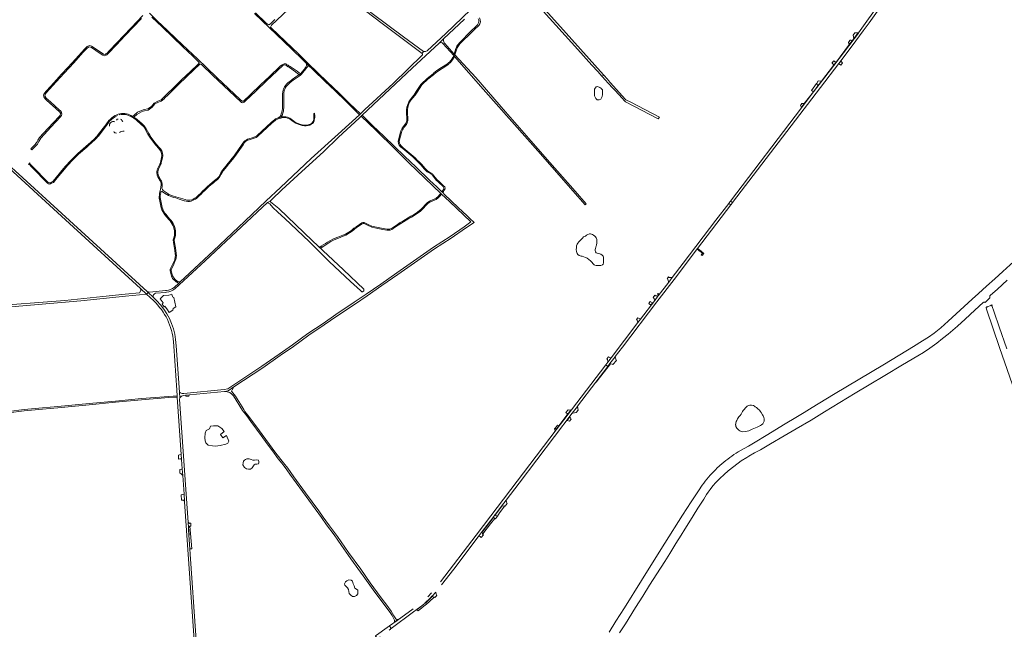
# Model space of a CAD drawing. Header units: metres. Extents: x 166325 to 190320, y 381923 to 404576.
# Tile 627 of 656: x 171930 to 173423, y 397386 to 398310. Entities that reach past the tile are written whole.
import ezdxf

# ---------------------------------------------------------------- set-up
doc = ezdxf.new("R2010")
doc.units = ezdxf.units.M
for name, color, linetype, lineweight in [('B-WE-OG-WATER_BEEK-GV', 8, 'Continuous', 18), ('B-WE-OG-WATER_MEER-GV', 8, 'Continuous', 18), ('B-WE-VH-VERHARDING_ASFALT-GV', 8, 'Continuous', 18), ('B-WE-VH-VERHARDING_BETONSTRAATSTEEN-GV', 8, 'Continuous', 18), ('B-WE-VH-VERHARDING_FUNDERING_ZAND-GV', 8, 'Continuous', 18), ('B-WE-VH-VERHARDING_GESLOTEN-GV', 8, 'Continuous', 18), ('B-WE-VH-VERHARDING_STRAATBAKSTEEN-GV', 8, 'Continuous', 18)]:
    doc.layers.add(name, color=color, linetype=linetype, lineweight=lineweight)

msp = doc.modelspace()

# ---------------------------------------------------------------- linework, layer by layer
at = {"layer": 'B-WE-OG-WATER_BEEK-GV', "flags": 128}
for points in [[(173436.887, 397943.422), (173420.195, 397928.305), (173408.041, 397917.093), (173395.886, 397906.149), (173383.574, 397894.939), (173373.663, 397886.115), (173355.881, 397869.901), (173337.678, 397853.204), (173326.213, 397842.962), (173316.396, 397834.941), (173307.802, 397828.905), (173298.693, 397823.176), (173285.112, 397814.718), (173240.891, 397788.027), (173163.915, 397741.792), (173131.677, 397722.223), (173119.265, 397714.88), (173106.665, 397707.194), (173090.357, 397697.298), (173061.95, 397679.849), (173044.861, 397669.526), (173034.771, 397663.469), (173028.472, 397659.992), (173019.39, 397654.908), (173016.122, 397652.89), (173012.896, 397650.804), (173009.714, 397648.652), (173006.578, 397646.433), (173003.489, 397644.15), (173000.448, 397641.803), (172997.457, 397639.393), (172994.517, 397636.922), (172991.628, 397634.39), (172990.459, 397633.334), (172987.634, 397630.692), (172984.864, 397627.992), (172982.151, 397625.235), (172979.496, 397622.423), (172976.899, 397619.556), (172974.362, 397616.637), (172971.885, 397613.665), (172969.471, 397610.643), (172967.12, 397607.572), (172964.833, 397604.453), (172962.611, 397601.287), (172961.128, 397599.094), (172947.918, 397579.133), (172934.669, 397558.884), (172908.273, 397516.667), (172884.301, 397478.591), (172872.855, 397460.037), (172846.772, 397418.918), (172833.91, 397398.434), (172823.652, 397382.086)], [(172839.676, 397380.711), (172848.574, 397394.529), (172863.828, 397419.265), (172874.965, 397436.564), (172885.1, 397452.916), (172895.873, 397470.133), (172908.197, 397489.06), (172915.47, 397500.967), (172925.047, 397516.231), (172932.996, 397528.825), (172938.681, 397537.96), (172944.499, 397547.684), (172951.188, 397558.133), (172958.354, 397569.681), (172964.276, 397578.828), (172967.098, 397583.312), (172971.045, 397590.196), (172973.644, 397594.066), (172976.715, 397598.239), (172980.824, 397603.443), (172985.499, 397608.585), (172991.262, 397614.565), (172998.129, 397620.938), (173003.877, 397626.066), (173012.603, 397632.695), (173023.705, 397641.283), (173032.332, 397646.608), (173032.385, 397646.64), (173035.313, 397648.44), (173044.061, 397653.803), (173052.996, 397658.347), (173068.389, 397667.396), (173089.11, 397679.486), (173107.164, 397689.751), (173129.687, 397702.869), (173150.162, 397715.544), (173173.217, 397729.688), (173196.838, 397743.771), (173217.835, 397756.332), (173241.333, 397770.697), (173268.311, 397786.766), (173291.557, 397800.325), (173300.299, 397805.78), (173309.889, 397812.318), (173320.578, 397819.937), (173329.158, 397826.621), (173337.69, 397833.575), (173351.797, 397845.623), (173363.519, 397856.113), (173377.917, 397869.675), (173390.546, 397881.146), (173390.904, 397881.408), (173391.304, 397881.602), (173391.731, 397881.721), (173392.173, 397881.762), (173392.615, 397881.723), (173393.043, 397881.605), (173393.366, 397881.45), (173400.599, 397888.34), (173400.578, 397889.274), (173400.625, 397890.562), (173400.722, 397891.29), (173401.239, 397891.928), (173412.321, 397901.473), (173427.192, 397914.991)], [(173426.301, 397811.294), (173414.639, 397844.463), (173407.151, 397866.8), (173403.669, 397876.749), (173403.347, 397876.634), (173402.551, 397876.348), (173402.39, 397876.798), (173396.746, 397874.818), (173396.92, 397874.33), (173395.381, 397873.778), (173395.847, 397871.013), (173415.297, 397813.243), (173442.78, 397734.823)]]:
    msp.add_lwpolyline(points, dxfattribs=at)
at = {"layer": 'B-WE-OG-WATER_MEER-GV', "flags": 128}
for points in [[(172811.155, 398205.964), (172809.602, 398207.229), (172806.148, 398208.486), (172803.848, 398207.982), (172801.717, 398204.395), (172801.412, 398200.179), (172801.408, 398194.524), (172803.525, 398190.135), (172805.792, 398188.371), (172808.605, 398188.19), (172810.927, 398189.488), (172812.163, 398191.563), (172813.113, 398193.179), (172813.714, 398196.264), (172813.655, 398200.827), (172813.531, 398203.416), (172812.193, 398205.181), (172811.991, 398205.334)], [(172783.313, 397978.89), (172778.014, 397973.404), (172776.445, 397971.178), (172775.393, 397969.489), (172774.481, 397967.308), (172774.009, 397963.877), (172773.943, 397961.359), (172774.372, 397958.682), (172775.387, 397955.62), (172776.362, 397954.245), (172778.552, 397952.607), (172781.12, 397951.59), (172783.06, 397951.292), (172785.613, 397950.533), (172787.868, 397949.656), (172789.458, 397949.099), (172790.642, 397948.472), (172795.378, 397944.647), (172797.214, 397942.675), (172800.172, 397939.351), (172800.794, 397938.521), (172801.868, 397937.869), (172803.829, 397937.385), (172805.6, 397937.251), (172807.565, 397937.245), (172809.751, 397937.291), (172811.329, 397937.469), (172813.504, 397938.246), (172814.642, 397939.234), (172815.098, 397941.204), (172815.302, 397943.2), (172815.299, 397945.36), (172815.082, 397949.738), (172814.496, 397951.442), (172812.99, 397953.015), (172811.108, 397954.441), (172809.789, 397955.189), (172808.09, 397955.756), (172805.463, 397956.083), (172804.131, 397956.689), (172803.032, 397957.893), (172802.388, 397960.186), (172802.452, 397961.387), (172802.98, 397963.312), (172803.73, 397965.323), (172804.283, 397967.133), (172804.505, 397968.026), (172804.927, 397971.759), (172805.067, 397973.866), (172804.928, 397976.989), (172804.178, 397979.328), (172803.192, 397980.997), (172802.117, 397982.051), (172800.225, 397983.33), (172798.346, 397984.315), (172795.587, 397985.239), (172793.922, 397985.326), (172791.236, 397984.086), (172789.6, 397983.22), (172787.681, 397982.015), (172785.087, 397980.547)], [(173015.476, 397696.17), (173015.586, 397695.716), (173015.68, 397694.625), (173015.944, 397693.231), (173017.417, 397691.114), (173018.663, 397689.549), (173020.044, 397688.065), (173021.863, 397686.862), (173023.653, 397686.007), (173025.573, 397685.305), (173030.017, 397685.656), (173033.111, 397686.256), (173035.345, 397686.896), (173040.256, 397689.241), (173043.207, 397690.259), (173045.764, 397691.281), (173047.859, 397692.302), (173052.963, 397694.946), (173054.621, 397696.038), (173056.453, 397697.566), (173057.686, 397699.435), (173058.446, 397701.407), (173058.699, 397703.45), (173058.515, 397705.136), (173058.127, 397707.087), (173057.119, 397709.556), (173056.224, 397711.15), (173053.893, 397714.47), (173052.748, 397716.466), (173051.542, 397717.962), (173049.115, 397720.355), (173046.961, 397722.094), (173045.131, 397723.401), (173043.918, 397724.191), (173042.333, 397725.127), (173039.725, 397725.526), (173038.596, 397725.757), (173036.891, 397725.622), (173035.175, 397725.203), (173033.05, 397724.15), (173032.048, 397723.324), (173027.085, 397717.444), (173026.026, 397716.051), (173023.596, 397711.895), (173022.15, 397710.01), (173020.372, 397707.854), (173018.339, 397704.898), (173017.091, 397702.779), (173016.326, 397700.878)], [(172247.107, 397671.075), (172243.69, 397679.7), (172238.432, 397676.207), (172234.763, 397681.438), (172240.414, 397685.668), (172236.53, 397690.205), (172230.912, 397694.376), (172224.236, 397694.654), (172219.73, 397693.82), (172218.069, 397689.927), (172213.082, 397687.404), (172211.683, 397683.368), (172211.091, 397676.478), (172211.306, 397671.62), (172212.651, 397668.499), (172215.828, 397664.946), (172222.501, 397664.063), (172227.065, 397663.865), (172234.341, 397664.725), (172242.741, 397666.842), (172245.784, 397668.165)], [(172271.181, 397642.375), (172269.473, 397641.009), (172268.904, 397638.619), (172268.676, 397635.203), (172270.953, 397631.56), (172274.027, 397629.283), (172277.215, 397628.6), (172280.289, 397629.056), (172282.679, 397630.991), (172285.526, 397635.317), (172287.347, 397636.228), (172289.852, 397636.342), (172292.129, 397636.911), (172293.039, 397638.277), (172292.926, 397640.668), (172292.129, 397642.603), (172289.738, 397643.172), (172286.436, 397642.375), (172283.704, 397642.262), (172281.313, 397643.286), (172278.012, 397644.652), (172274.824, 397644.539), (172272.547, 397643.628)], [(172423.987, 397458.174), (172422.6, 397455.293), (172423.027, 397452.839), (172425.054, 397451.131), (172427.081, 397449.211), (172428.575, 397446.329), (172429.322, 397443.555), (172429.963, 397440.46), (172432.31, 397437.686), (172434.764, 397435.872), (172437.859, 397436.085), (172440.633, 397437.366), (172442.874, 397440.034), (172443.088, 397442.381), (172442.768, 397445.262), (172440.954, 397446.756), (172438.286, 397448.677), (172437.112, 397451.878), (172435.725, 397455.186), (172434.658, 397459.028), (172432.737, 397460.735), (172429.322, 397460.948), (172426.014, 397459.561)]]:
    msp.add_lwpolyline(points, close=True, dxfattribs=at)
at = {"layer": 'B-WE-OG-WATER_MEER-GV'}
for points in [[(172079.829, 398159.167, 0.37516214), (172077.022, 398157.464)], [(172086.543, 398154.768, 0.22012613), (172083.335, 398159.1)], [(172074.392, 398154.96, 0.60227626), (172066.561, 398148.292)], [(172073.15, 398140.246, 0.28552744), (172076.886, 398138)], [(172081.681, 398138.959, -0.197362), (172088.66, 398140.712)]]:
    msp.add_lwpolyline(points, format="xyb", dxfattribs=at)
at = {"layer": 'B-WE-VH-VERHARDING_ASFALT-GV', "flags": 128}
for points in [[(173239.255, 398342.122), (173214.42, 398307.327), (173201.63, 398289.791), (173201.484, 398289.59), (173187.049, 398270.179), (173164.33, 398240.231), (173133.552, 398200.226), (173115.193, 398176.029), (173115.186, 398176.02), (173007.646, 398035.001), (173010.813, 398032.656), (173143.845, 398207.053), (173171.657, 398243.175), (173192.107, 398270.22), (173208.864, 398292.811), (173217.641, 398304.851), (173298.313, 398417.934)], [(172138.477, 397883.68), (172135.591, 397886.5), (172132.561, 397889.46), (172124.914, 397896.598), (172122.471, 397893.98), (172133.601, 397883.77)], [(172163.7, 397821.76), (172164.131, 397815.23), (172168.541, 397748.361), (172169.121, 397739.973), (172169.254, 397738.053), (172175.261, 397651.182), (172175.809, 397643.258), (172176.769, 397629.368), (172176.784, 397629.157), (172177.484, 397619.036), (172179.426, 397590.976), (172180.152, 397580.473), (172180.246, 397579.118), (172202.241, 397261.02), (172204.401, 397231.527), (172204.672, 397228.571)], [(172188.929, 397500), (172188.377, 397507.947), (172186.93, 397528.797), (172186.825, 397530.31), (172186.477, 397535.332), (172186.025, 397541.839), (172185.704, 397546.458), (172185.604, 397547.9), (172172.631, 397734.68), (172173.331, 397736.71), (172172.771, 397745.31), (172167.43, 397815.625), (172166.689, 397825.379)], [(172667.784, 397582.064), (172687.388, 397607.778), (172767.919, 397713.698), (172775.617, 397723.822), (172775.841, 397724.117), (172803.524, 397760.505), (172803.541, 397760.527), (172821.679, 397784.449), (172818.599, 397786.931), (172766.521, 397718.468), (172766.508, 397718.45), (172743.696, 397688.462), (172644.466, 397558.017), (172622.144, 397528.798), (172568.365, 397457.912)], [(172569.797, 397453.325), (172588.36, 397477.519), (172625.299, 397526.319), (172625.349, 397526.385), (172631.288, 397534.156), (172647.324, 397555.135), (172647.362, 397555.185), (172651.166, 397560.267), (172651.341, 397560.497), (172660.624, 397572.673), (172667.784, 397582.064)], [(172208.071, 397230.6), (172205.421, 397261.18), (172197.311, 397376.66), (172188.929, 397500)], [(172554.73, 397441.511), (172548.829, 397435.322)], [(172555.245, 397436.152), (172555.265, 397436.174), (172560.938, 397442.557), (172560.945, 397442.565), (172560.951, 397442.573)], [(172526.736, 397417.011), (172502.455, 397399.533), (172490.687, 397391.368), (172493.543, 397387.501), (172527.353, 397412.672), (172538.109, 397420.679)]]:
    msp.add_lwpolyline(points, dxfattribs=at)
for points in [[(171795.32, 398198.231), (171661.748, 398320.601), (171659.596, 398318.27), (171793.01, 398196.08), (171844.964, 398148.468), (171846.807, 398146.779), (171902.13, 398096.081), (172000, 398006.511), (172113.581, 397902.4), (172122.471, 397893.98), (172124.914, 397896.598), (172123.401, 397898.01), (171923.729, 398080.544), (171918.267, 398085.537), (171906.288, 398096.488), (171901.716, 398100.675)], [(172355.421, 398225.44), (172357.816, 398227.595), (172359.105, 398229.214), (172364.461, 398235.946), (172364.675, 398236.195), (172366.102, 398237.853), (172366.504, 398238.229), (172366.893, 398239.097), (172366.833, 398240.204), (172366.923, 398240.953), (172367.054, 398241.431), (172364.854, 398243.525), (172365.157, 398241.761), (172365.037, 398240.234), (172364.682, 398239.218), (172364.072, 398237.982), (172363.488, 398237.211), (172361.827, 398235.018), (172358.205, 398230.468), (172357.906, 398230.08), (172356.289, 398227.984), (172356.071, 398227.844), (172353.714, 398226.336), (172353.296, 398226.068), (172348.866, 398223.165), (172343.508, 398219.333), (172339.646, 398216.37), (172337.222, 398214.394), (172334.947, 398212.119), (172333.061, 398210.114), (172331.474, 398207.839), (172330.427, 398205.264), (172329.589, 398202.93), (172329.02, 398200.505), (172328.9, 398197.272), (172328.751, 398180.659), (172328.721, 398178.594), (172328.691, 398175.032), (172328.421, 398172.068), (172327.852, 398169.584), (172326.895, 398166.89), (172325.937, 398164.465), (172324.41, 398162.519), (172322.334, 398160.908), (172324.846, 398161.677), (172326.822, 398162.128), (172327.942, 398164.794), (172329.14, 398168.207), (172330.157, 398171.38), (172330.397, 398173.355), (172330.517, 398176.708), (172330.576, 398187.005), (172330.576, 398195.925), (172330.696, 398199.098), (172331.355, 398202.151), (172332.612, 398205.863), (172334.109, 398208.497), (172336.563, 398211.251), (172340.275, 398214.723), (172345.004, 398218.315)], [(173008.107, 398029.108), (173008.172, 398029.194), (173004.966, 398031.487), (172985.297, 398005.856), (172935.855, 397940.741), (172919.204, 397918.998), (172913.969, 397912.164), (172897.96, 397891.26), (172897.776, 397891.019), (172892.732, 397884.388), (172871.321, 397856.24), (172867.219, 397850.847), (172826.741, 397797.635), (172821.812, 397791.154), (172818.599, 397786.931), (172821.679, 397784.449), (172824.983, 397788.807), (172824.986, 397788.81), (172832.694, 397799.075), (172832.932, 397799.384), (172843.979, 397813.771), (172895.983, 397882.215), (172922.044, 397916.184), (172957.706, 397963.008)], [(173010.813, 398032.656), (173007.646, 398035.001), (173006.617, 398033.653), (173005.985, 398032.823), (173004.976, 398031.5), (173004.966, 398031.487), (173008.172, 398029.194), (173009.127, 398030.445), (173009.769, 398031.287)]]:
    msp.add_lwpolyline(points, close=True, dxfattribs=at)
at = {"layer": 'B-WE-VH-VERHARDING_ASFALT-GV'}
for points in [[(172133.601, 397883.77, -0.17846135), (172163.7, 397821.76)], [(172166.689, 397825.379, 0.16468457), (172138.477, 397883.68)], [(172544.192, 397425.697, 0.02058371), (172555.245, 397436.152)]]:
    msp.add_lwpolyline(points, format="xyb", dxfattribs=at)
at = {"layer": 'B-WE-VH-VERHARDING_BETONSTRAATSTEEN-GV', "flags": 128}
for points in [[(173164.33, 398240.231), (173187.049, 398270.179), (173201.484, 398289.59), (173201.63, 398289.791), (173201.091, 398289.779), (173194.745, 398281.489), (173192.934, 398279.023), (173192.434, 398278.342), (173192.02, 398277.778), (173187.705, 398272.018), (173186.526, 398270.445), (173168.126, 398246.105), (173163.834, 398240.555), (173145.374, 398216.449), (173139.931, 398209.364), (173133.196, 398200.597), (173119.482, 398182.584), (173115.085, 398176.849), (173114.713, 398176.34), (173114.852, 398176.288), (173115.193, 398176.029), (173133.552, 398200.226)], [(173192.02, 398277.778), (173192.434, 398278.342), (173190.357, 398278.664), (173188.831, 398278.901), (173188.488, 398278.326), (173186.607, 398275.392), (173187.705, 398272.018)], [(173201.091, 398289.779), (173196.006, 398289.67), (173193.397, 398286.27), (173194.1, 398283.775), (173194.745, 398281.489)], [(173168.126, 398246.105), (173166.01, 398246.005), (173165.826, 398246.152), (173164.12, 398247.522), (173161.138, 398244.003), (173161.998, 398243.337), (173163.177, 398242.424), (173163.834, 398240.555)], [(173177.565, 398244.563), (173174.857, 398246.684), (173171.968, 398242.892), (173174.679, 398241.095)], [(173145.374, 398216.449), (173140.714, 398216.999), (173138.322, 398213.715), (173138.835, 398212.328), (173139.931, 398209.364)], [(173139.931, 398209.364), (173138.835, 398212.328), (173138.326, 398212.106), (173137.886, 398213.116), (173130.259, 398202.646), (173133.196, 398200.597)], [(173119.482, 398182.584), (173115.823, 398182.825), (173113.625, 398179.873), (173115.085, 398176.849)], [(172958.094, 397962.716), (172957.606, 397962.068), (172957.491, 397961.918), (172959.906, 397960.075), (172965.287, 397955.967), (172963.289, 397953.351), (172964.643, 397952.323), (172967.246, 397955.73), (172960.52, 397960.864)], [(172919.204, 397918.998), (172918.731, 397919.044), (172914.929, 397919.415), (172913.734, 397920.362), (172911.458, 397917.296), (172912.765, 397916.419), (172913.828, 397912.665), (172913.969, 397912.164)], [(172897.776, 397891.019), (172897.96, 397891.26), (172897.419, 397891.253), (172894.45, 397891.218), (172892.941, 397892.363), (172890.303, 397888.813), (172891.822, 397887.567), (172892.586, 397884.898), (172892.732, 397884.388)], [(172897.848, 397894.931), (172897.211, 397894.098), (172898.714, 397892.918), (172899.356, 397893.752)], [(172889.413, 397880.777), (172886.002, 397883.022), (172883.69, 397879.817), (172886.757, 397877.259)], [(172871.321, 397856.24), (172871.006, 397856.479), (172870.627, 397856.71), (172869.001, 397856.93), (172867.16, 397857.931), (172864.948, 397855.53), (172866.155, 397854.534), (172867.075, 397851.345), (172867.219, 397850.847)], [(172826.741, 397797.635), (172826.269, 397797.726), (172824.969, 397797.979), (172823.916, 397798.299), (172822.84, 397798.894), (172820.395, 397795.832), (172820.711, 397795.634), (172821.07, 397794.748), (172821.693, 397791.727), (172821.812, 397791.154)], [(172834.872, 397793.441), (172834.214, 397794.126), (172833.079, 397798.779), (172832.932, 397799.384), (172832.694, 397799.075), (172824.986, 397788.81), (172825.588, 397788.624), (172828.351, 397787.771), (172829.543, 397787.403)], [(172822.13, 397784.086), (172821.679, 397784.449), (172803.541, 397760.527), (172803.856, 397760.289), (172803.921, 397760.186), (172804.688, 397761.193), (172809.082, 397766.959)], [(172825.588, 397788.624), (172824.986, 397788.81), (172824.983, 397788.807), (172821.679, 397784.449), (172822.13, 397784.086)], [(172766.508, 397718.45), (172766.19, 397718.691), (172766.101, 397718.776), (172765.633, 397718.22), (172760.282, 397711.248), (172747.723, 397694.508), (172743.51, 397688.892), (172743.696, 397688.462)], [(172776.579, 397718.178), (172775.913, 397723.537), (172775.841, 397724.117), (172775.617, 397723.822), (172767.919, 397713.698), (172768.555, 397713.799), (172773.857, 397714.647)], [(172747.723, 397694.508), (172745.49, 397695.472), (172742.41, 397691.435), (172743.51, 397688.892)], [(172765.977, 397704.801), (172764.14, 397707.95), (172759.934, 397702.525), (172763.477, 397701.636)], [(172742.41, 397691.435), (172740.87, 397689.872), (172741.916, 397686.798), (172743.51, 397688.892)], [(172176.784, 397629.157), (172176.769, 397629.368), (172175.493, 397628.623), (172173.001, 397628.404), (172172.992, 397626.037), (172173.048, 397622.8), (172174.835, 397622.213), (172177.484, 397619.036)], [(172179.426, 397590.976), (172177.214, 397590.466), (172175.187, 397589.998), (172175.841, 397581.696), (172177.289, 397581.683), (172178.848, 397581.669), (172180.152, 397580.473)], [(172669.133, 397577.007), (172668.744, 397577.296), (172667.918, 397581.398), (172667.784, 397582.064), (172660.624, 397572.673), (172661.136, 397572.746), (172665.462, 397573.365), (172666.13, 397572.857)], [(172654.544, 397557.684), (172652.707, 397557.915), (172651.918, 397558.499), (172651.475, 397560.036), (172651.341, 397560.497), (172651.166, 397560.267), (172647.362, 397555.185), (172647.324, 397555.135), (172647.937, 397555.062), (172649.334, 397554.894), (172650.617, 397553.922), (172651.285, 397553.416)], [(172186.394, 397540.534), (172185.88, 397547.933), (172185.604, 397547.9), (172185.704, 397546.458), (172186.025, 397541.839), (172186.477, 397535.332), (172186.825, 397530.31), (172186.93, 397528.797), (172187.217, 397528.823), (172187.219, 397530.036), (172186.683, 397536.057)], [(172189.88, 397547.006), (172188.383, 397546.747), (172187.817, 397546.648), (172186.245, 397547.976), (172185.88, 397547.933), (172186.394, 397540.534), (172187.668, 397542.096), (172188.332, 397542.207), (172189.674, 397542.433)], [(172647.937, 397555.062), (172647.324, 397555.135), (172631.288, 397534.156), (172631.297, 397534.089), (172631.393, 397533.38)], [(172633.075, 397529.57), (172632.045, 397530.378), (172631.771, 397530.593), (172631.393, 397533.38), (172631.297, 397534.089), (172631.288, 397534.156), (172625.349, 397526.385), (172625.299, 397526.319), (172625.907, 397526.408), (172628.057, 397526.725), (172629.348, 397525.765), (172629.89, 397525.362)]]:
    msp.add_lwpolyline(points, close=True, dxfattribs=at)
msp.add_lwpolyline([(172490.101, 397384.909), (172490.632, 397385.318), (172491.659, 397386.088), (172493.108, 397387.175), (172493.543, 397387.501), (172490.687, 397391.368), (172490.217, 397391.03), (172488.822, 397390.027), (172487.764, 397389.266), (172487.645, 397389.419), (172487.111, 397389.029), (172471.119, 397377.346), (172469.566, 397376.212), (172469.705, 397376.027), (172472.462, 397372.357), (172474.085, 397373.263), (172474.629, 397373.567), (172476.587, 397374.66)], dxfattribs=at)
at = {"layer": 'B-WE-VH-VERHARDING_FUNDERING_ZAND-GV', "flags": 128}
for points in [[(172391.016, 398375.034), (172389.082, 398373.159), (172479.904, 398303.97), (172540.481, 398258.554), (172542.549, 398261.614), (172511.87, 398283.969), (172441.017, 398336.775), (172436.87, 398339.948)], [(172677.409, 398380.025), (172675.027, 398377.749), (172723.97, 398322.93), (172776.5, 398264.513), (172797.686, 398240.882), (172806.369, 398231.196), (172812.8, 398224.024), (172814.444, 398225.398), (172815.367, 398226.169), (172745.472, 398303.995), (172717.758, 398334.854), (172692.911, 398362.67)], [(172821.188, 398214.766), (172839.796, 398194.712), (172841.936, 398192.406), (172848.35, 398185.342), (172898.166, 398159.388), (172900.035, 398162.023), (172856.439, 398184.581), (172849.045, 398188.521), (172843.714, 398194.553), (172825.988, 398214.343), (172822.499, 398218.227), (172821.501, 398219.34), (172815.367, 398226.169), (172814.444, 398225.398), (172812.8, 398224.024), (172818.581, 398217.575)], [(172243.288, 398088.576), (172244.384, 398087.548), (172245.518, 398088.931), (172244.426, 398089.966)], [(172573.955, 398051.453), (172572.862, 398052.509), (172571.43, 398050.65), (172572.614, 398049.472)], [(172572.614, 398049.472), (172571.43, 398050.65), (172570.195, 398049.046), (172571.468, 398047.779)], [(172310.539, 398033.81), (172310.347, 398034.55), (172310.495, 398035.454), (172306.154, 398032.823), (172307.358, 398031.82), (172309.687, 398030.939), (172314.121, 398025.326), (172321.583, 398017.911), (172332.39, 398008.337), (172369.357, 397973.494), (172399.579, 397943.538), (172431.644, 397913.305), (172446.656, 397899.397), (172448.852, 397897.668), (172450.03, 397897.685), (172452.095, 397899.078), (172452.204, 397900.413), (172452.115, 397901.609), (172421.179, 397930.964), (172374.025, 397974.549), (172322.967, 398023.752)], [(172384.543, 397965.765), (172386.784, 397963.654), (172388.813, 397965.05), (172386.938, 397966.865)], [(172187.606, 397741.295), (172181.786, 397740.719), (172182.84, 397739.182), (172186.673, 397739.618)], [(172175.809, 397643.258), (172175.261, 397651.182), (172172.429, 397650.273), (172170.962, 397650.142), (172171.112, 397646.881), (172171.238, 397644.141), (172173.032, 397644.328), (172173.995, 397644.429)], [(172665.462, 397573.365), (172661.136, 397572.746), (172651.475, 397560.036), (172651.918, 397558.499), (172652.707, 397557.915), (172654.544, 397557.684), (172657.377, 397562.522)], [(172643.907, 397545.961), (172650.617, 397553.922), (172649.334, 397554.894), (172647.937, 397555.062), (172631.393, 397533.38), (172631.771, 397530.593), (172632.045, 397530.378), (172632.309, 397530.68)], [(172188.332, 397542.207), (172187.668, 397542.096), (172186.394, 397540.534), (172186.683, 397536.057), (172187.219, 397530.036), (172187.217, 397528.823), (172186.93, 397528.797), (172188.377, 397507.947), (172191.183, 397508.09), (172189.297, 397531.393)]]:
    msp.add_lwpolyline(points, close=True, dxfattribs=at)
for points in [[(172613.842, 398324.631), (172576.246, 398289.079), (172548.16, 398262.807), (172545.41, 398261.763), (172544.098, 398261.598), (172542.549, 398261.614), (172540.481, 398258.554), (172540.828, 398257.598), (172540.636, 398256.29), (172496.415, 398213.27), (172453.721, 398173.927), (172446.98, 398167.088), (172445.38, 398165.75), (172412.868, 398136.232), (172372.303, 398099.496), (172325.814, 398055.363), (172303.923, 398035.501), (172271.613, 398004.556), (172262.073, 397995.241), (172223.913, 397959.543), (172173.652, 397912.695), (172171.647, 397910.827), (172164.585, 397904.244)], [(172613.842, 398324.631), (172576.246, 398289.079), (172548.16, 398262.807), (172545.41, 398261.763), (172544.098, 398261.598), (172542.549, 398261.614), (172540.481, 398258.554), (172540.828, 398257.598), (172540.636, 398256.29), (172496.415, 398213.27), (172453.721, 398173.927), (172446.98, 398167.088), (172445.38, 398165.75), (172412.868, 398136.232), (172372.303, 398099.496), (172325.814, 398055.363), (172303.923, 398035.501), (172271.613, 398004.556), (172262.073, 397995.241), (172223.913, 397959.543), (172173.652, 397912.695), (172171.647, 397910.827), (172164.585, 397904.244)], [(172286.036, 398319.32), (172308.294, 398297.898), (172319.631, 398287.258), (172342.165, 398265.654), (172359.787, 398248.346), (172364.854, 398243.525), (172367.054, 398241.431), (172375.618, 398233.282), (172392.884, 398216.77), (172408.5, 398201.97), (172425.227, 398185.685), (172445.38, 398165.75), (172446.98, 398167.088), (172429.892, 398183.345), (172414.539, 398198.326), (172396.245, 398215.862), (172381.602, 398229.845), (172367.295, 398243.854), (172351.851, 398258.811), (172343.608, 398266.561), (172311.278, 398297.226), (172310.737, 398298.383), (172310.768, 398299.421), (172311.783, 398301.275), (172337.062, 398325.063)], [(172286.036, 398319.32), (172308.294, 398297.898), (172319.631, 398287.258), (172342.165, 398265.654), (172359.787, 398248.346), (172364.854, 398243.525), (172367.054, 398241.431), (172375.618, 398233.282), (172392.884, 398216.77), (172408.5, 398201.97), (172425.227, 398185.685), (172445.38, 398165.75), (172446.98, 398167.088), (172429.892, 398183.345), (172414.539, 398198.326), (172396.245, 398215.862), (172381.602, 398229.845), (172367.295, 398243.854), (172351.851, 398258.811), (172343.608, 398266.561), (172311.278, 398297.226), (172310.737, 398298.383), (172310.768, 398299.421), (172311.783, 398301.275), (172337.062, 398325.063)], [(172116.777, 398316.319), (172099.114, 398297.644), (172088.231, 398286.035), (172077.449, 398274.791), (172066.685, 398263.12), (172062.317, 398258.766), (172061.11, 398257.903), (172060.084, 398257.211), (172057.615, 398257.366), (172049.131, 398262.889), (172039.023, 398269.748), (172036.434, 398270.494), (172032.549, 398269.228), (172028.472, 398265.022), (172015.26, 398250.583), (172003.264, 398237.529), (171993.785, 398227.17), (171981.922, 398214.066), (171971.139, 398202.215), (171967.36, 398198.01), (171966.573, 398195.727), (171966.915, 398192.699), (171969.043, 398189.746), (171970.995, 398187.869), (171985.071, 398174.977), (171991.151, 398169.465), (171992.517, 398167.171), (171991.845, 398165.104), (171990.542, 398163.714), (171973.192, 398144.95), (171960.589, 398131.087), (171958.114, 398127.445), (171957.82, 398126.888), (171956.653, 398124.674), (171956.056, 398123.543), (171953.799, 398120.583), (171951.92, 398118.695), (171949.5, 398116.263), (171947.371, 398114.123), (171948.999, 398112.521), (171950.94, 398114.601), (171953.464, 398117.305), (171957.172, 398121.276), (171958.309, 398123.183), (171959.44, 398125.08), (171962.658, 398130.195), (171977.68, 398146.785), (171992.303, 398162.516), (171993.799, 398164.414), (171994.455, 398166.789), (171993.726, 398169.599), (171992.154, 398171.466), (171990.279, 398173.179), (171990.277, 398173.178), (171976.94, 398185.125), (171970.703, 398190.814), (171968.949, 398193.555), (171968.699, 398195.73), (171970.591, 398198.811), (171985.924, 398215.65), (171997.989, 398228.86), (172012.284, 398244.65), (172026.281, 398259.883), (172032.628, 398266.77), (172035.754, 398268.505), (172039.005, 398267.545), (172052.537, 398258.297), (172056.18, 398255.984), (172058.981, 398255.249), (172061.562, 398255.959), (172062.366, 398256.463), (172063.956, 398257.907), (172077.079, 398271.702), (172090.375, 398285.715), (172102.333, 398298.425), (172115, 398311.819)], [(172130.457, 398313.79), (172146.127, 398298.802), (172162.942, 398282.893), (172177.636, 398268.851), (172192.823, 398254.526), (172202.446, 398244.868), (172202.561, 398244.185), (172201.481, 398242.902), (172188.883, 398231.016), (172176.201, 398219.065), (172163.901, 398206.986), (172153.023, 398196.48), (172151.722, 398195.397), (172150.01, 398193.534), (172148.513, 398191.973), (172148.206, 398191.653), (172144.645, 398188.217), (172142.083, 398187.127), (172139.81, 398186.16), (172134.266, 398183.526), (172130.064, 398178.334), (172124.634, 398174.541), (172118.817, 398173.494), (172117.671, 398173.287), (172109.007, 398169.431), (172103.832, 398165.264), (172101.351, 398162.984), (172103.508, 398161.972), (172107.864, 398166.167), (172115.122, 398170.411), (172117.29, 398171.17), (172119.302, 398171.613), (172125.302, 398172.934), (172131.234, 398177.078), (172135.345, 398182.157), (172140.54, 398184.624), (172143.512, 398185.889), (172144.973, 398186.51), (172149.56, 398190.056), (172149.585, 398190.075), (172151.034, 398191.743), (172154.228, 398194.924), (172155.79, 398196.678), (172171.745, 398212.088), (172194.273, 398233.626), (172203.574, 398242.518), (172204.917, 398242.57), (172206.11, 398241.755), (172223.346, 398225.259), (172239.829, 398209.665), (172256.246, 398193.983), (172266.38, 398184.303), (172268.733, 398183.851), (172270.651, 398184.975), (172272.743, 398186.938), (172288.121, 398201.554), (172304.472, 398217.014), (172320.74, 398232.35), (172329.759, 398240.701), (172332.427, 398241.496), (172335.2, 398239.978), (172336.405, 398239.014), (172336.665, 398238.814), (172337.509, 398238.168), (172339.124, 398237.091), (172348.575, 398230.788), (172353.714, 398226.336), (172356.071, 398227.844), (172350.686, 398231.635), (172340.346, 398238.613), (172339.757, 398239.01), (172338.335, 398239.948), (172337.162, 398240.628), (172335.505, 398241.587), (172333.671, 398242.8), (172331.095, 398242.801), (172327.301, 398241.083), (172325.347, 398239.254), (172309.039, 398223.721), (172296.027, 398211.4), (172279.817, 398196.097), (172269.533, 398186.157), (172267.382, 398186.309), (172264.349, 398188.872), (172246.705, 398205.603), (172229.298, 398222.203), (172214.056, 398236.661), (172199.83, 398250.268), (172184.464, 398264.766), (172168.13, 398280.261), (172154.119, 398293.676), (172138.935, 398307.964), (172126.998, 398319.552)], [(172165.516, 397902.26), (172211.4, 397944.501), (172306.154, 398032.823), (172310.495, 398035.454), (172312.483, 398037.23), (172327.896, 398051.875), (172358.078, 398079.965), (172390.803, 398109.752), (172413.635, 398131.894), (172444.687, 398160.651), (172444.745, 398160.705), (172447.757, 398163.494), (172449.244, 398164.933), (172525.456, 398236.406), (172566.011, 398274.345), (172572.806, 398280.702), (172604.481, 398310.333)], [(172165.516, 397902.26), (172211.4, 397944.501), (172306.154, 398032.823), (172310.495, 398035.454), (172312.483, 398037.23), (172327.896, 398051.875), (172358.078, 398079.965), (172390.803, 398109.752), (172413.635, 398131.894), (172444.687, 398160.651), (172444.745, 398160.705), (172447.757, 398163.494), (172449.244, 398164.933), (172525.456, 398236.406), (172566.011, 398274.345), (172572.806, 398280.702), (172604.481, 398310.333)], [(172317.158, 398309.862), (172310.467, 398303.329), (172307.899, 398302.207), (172307.005, 398302.357), (172304.111, 398304.713), (172287.632, 398319.928)], [(172317.158, 398309.862), (172310.467, 398303.329), (172307.899, 398302.207), (172307.005, 398302.357), (172304.111, 398304.713), (172287.632, 398319.928)], [(172624.745, 398302.831), (172624.016, 398302.009), (172620.791, 398298.37), (172615.376, 398293.15), (172596.553, 398274.035), (172595.241, 398272.703)], [(172596.338, 398271.679), (172597.594, 398272.954), (172616.445, 398292.097), (172620.3, 398295.492), (172625.655, 398300.676), (172626.038, 398301.047)], [(172572.806, 398280.702), (172566.011, 398274.345)], [(172571.845, 398273.762), (172588.153, 398255.289), (172589.269, 398254.024), (172632.921, 398204.578), (172719.503, 398106.55), (172768.887, 398050.504), (172787.599, 398029.179), (172788.881, 398030.922), (172772.258, 398049.918), (172733.763, 398093.357), (172666.704, 398169.96)], [(172666.704, 398169.96), (172621.57, 398222.432), (172590.109, 398256.364), (172588.946, 398257.687), (172574.737, 398273.847), (172573.903, 398274.795)], [(172591.52, 398266.095), (172588.946, 398257.687), (172590.109, 398256.364), (172592.953, 398265.653)], [(172589.269, 398254.024), (172588.153, 398255.289)], [(172578.596, 398242.768), (172569.911, 398237.272), (172562.477, 398232.568), (172557.727, 398228.562), (172556.838, 398227.609), (172547.769, 398220.572), (172539.337, 398212.712)], [(172548.743, 398219.429), (172557.757, 398226.424), (172558.694, 398227.416), (172563.366, 398231.355), (172570.629, 398235.952), (172579.496, 398241.564)], [(172540.407, 398211.659), (172548.743, 398219.429)], [(172538.463, 398211.719), (172531.458, 398200.862), (172528.384, 398196.098), (172525.303, 398192.41), (172522.106, 398188.567), (172520.047, 398185.49)], [(172521.359, 398184.754), (172523.309, 398187.668), (172526.455, 398191.45), (172529.594, 398195.207), (172532.774, 398200.134), (172539.678, 398210.831)], [(172118.715, 398149.373), (172115.986, 398151.84), (172108.667, 398158.456), (172103.508, 398161.972), (172101.351, 398162.984), (172098.768, 398164.62), (172094.823, 398166.423)], [(172106.959, 398157.899), (172115.033, 398150.68), (172117.657, 398148.308)], [(172255.004, 397753.445), (172299.039, 397782.328), (172325.188, 397800.905), (172345.375, 397814.734), (172368.708, 397831.798), (172391.769, 397847.222), (172411.056, 397860.522), (172439.099, 397879.268), (172456.944, 397891.535), (172479.451, 397906.949), (172503.554, 397923.8), (172559.243, 397962.516), (172584.395, 397978.87), (172606.037, 397993.8), (172619.059, 398002.717), (172612.692, 398008.587), (172608.786, 398012.454), (172594.787, 398025.416), (172574.405, 398044.859), (172571.468, 398047.779), (172570.195, 398049.046), (172562.666, 398056.533), (172551.262, 398066.867), (172531.243, 398086.242), (172513.402, 398103.21), (172497.699, 398118.09), (172482.464, 398133.35), (172465.088, 398149.332), (172449.244, 398164.933), (172447.757, 398163.494), (172470.265, 398142.214), (172499.983, 398113.179), (172520.199, 398092.975), (172568.63, 398046.559), (172569.715, 398045.519), (172581.627, 398034.103), (172614.232, 398003.317), (172604.01, 397996.037), (172582.795, 397981.245), (172557.645, 397964.892), (172501.916, 397926.149), (172477.822, 397909.304), (172455.324, 397893.896), (172437.492, 397881.638), (172409.447, 397862.891), (172390.16, 397849.591), (172367.066, 397834.145), (172343.72, 397817.071), (172323.55, 397803.253), (172297.424, 397784.693), (172245.607, 397750.705), (172240.522, 397749.625), (172179.291, 397743.56), (172177.933, 397743.425)], [(172318.764, 398157.811), (172319.211, 398158.17), (172322.313, 398159.631), (172326.291, 398160.784), (172329.522, 398161.385), (172331.958, 398161.58), (172333.923, 398161.434), (172336.131, 398160.784), (172340.239, 398158.998), (172343.276, 398156.708), (172344.441, 398155.809), (172346.264, 398154.403), (172348.748, 398153.201), (172352.596, 398151.431), (172355.454, 398150.392), (172358.377, 398149.661), (172360.293, 398149.401), (172362.014, 398148.963), (172364.612, 398148.768), (172367.665, 398149.239), (172370.165, 398150.083), (172372.341, 398151.285), (172374.03, 398152.454), (172375.654, 398154.224), (172376.482, 398156.546), (172376.855, 398158.167), (172377.196, 398159.647), (172377.505, 398161.629), (172377.489, 398164.438), (172377.278, 398167.636), (172377.27, 398168.154), (172375.982, 398167.667), (172375.946, 398166.841), (172376.287, 398161.564), (172376.044, 398158.901), (172375.603, 398157.221), (172375.524, 398156.92), (172374.696, 398154.841), (172373.575, 398153.542), (172371.952, 398152.162), (172369.159, 398150.863), (172366.057, 398150.165), (172363.005, 398150.148), (172358.555, 398150.717), (172355.178, 398151.594), (172351.07, 398153.234), (172346.588, 398155.491), (172345.775, 398156.069), (172343.893, 398157.407), (172341.425, 398159.583), (172339.639, 398160.573), (172337.203, 398161.645), (172336.05, 398162.083), (172333.793, 398162.651), (172331.081, 398162.781), (172327.834, 398162.359), (172326.822, 398162.128), (172324.846, 398161.677), (172322.334, 398160.908), (172320.234, 398160.265), (172318.318, 398159.339), (172317.306, 398158.709), (172314.606, 398156.77), (172311.559, 398153.913), (172290.448, 398134.295)], [(172516.573, 398168.952), (172517.253, 398159.026)], [(172518.752, 398159.094), (172518.072, 398169.017)], [(172065.598, 398156.909), (172060.694, 398150.462), (172049.569, 398135.835)], [(172050.756, 398134.917), (172061.934, 398149.615), (172066.731, 398155.923)], [(172119.836, 398145.382), (172120.603, 398143.967), (172124.699, 398136.412), (172125.691, 398134.833), (172128.511, 398130.345)], [(172129.77, 398131.161), (172126.93, 398135.68), (172125.995, 398137.169), (172121.937, 398144.653), (172121.139, 398146.125)], [(172291.446, 398133.175), (172312.625, 398152.895), (172315.579, 398155.626)], [(172515.189, 398151.784), (172511.494, 398147.305)], [(172512.658, 398146.359), (172516.399, 398150.893)], [(172044.74, 398130.387), (172037.775, 398123.613), (172034.836, 398121.079), (172030.685, 398117.487), (172018.718, 398107.131)], [(172019.726, 398106.02), (172032.006, 398116.647), (172035.817, 398119.944), (172038.788, 398122.506), (172045.794, 398129.319)], [(172287.984, 398132.659), (172284.046, 398131.436), (172277.505, 398129.405)], [(172277.953, 398127.973), (172284.374, 398129.967), (172288.545, 398131.262)], [(172507.346, 398139.17), (172504.345, 398127.872)], [(172505.816, 398127.565), (172508.794, 398138.779)], [(172134.707, 398122.111), (172136.661, 398119.872), (172141.289, 398114.57), (172142.527, 398113.151)], [(172143.686, 398114.104), (172142.389, 398115.59), (172137.783, 398120.867), (172135.845, 398123.088)], [(172269.999, 398124.568), (172267.629, 398121.17), (172255.229, 398103.388), (172252.077, 398099.353), (172248.85, 398095.365), (172244.426, 398089.966), (172245.518, 398088.931), (172250.013, 398094.418), (172253.251, 398098.42), (172256.436, 398102.497), (172268.913, 398120.389), (172271.175, 398123.633)], [(172507.34, 398117.344), (172510.886, 398114.453), (172522.973, 398104.598), (172523.235, 398104.7), (172526.225, 398102.016), (172534.128, 398093.674), (172538.867, 398089.202), (172543.19, 398083.75), (172547.819, 398079.264), (172551.014, 398077.589), (172552.784, 398076.661)], [(172553.527, 398077.965), (172551.664, 398078.941), (172548.707, 398080.492), (172544.304, 398084.759), (172539.975, 398090.219), (172535.157, 398094.765), (172532.968, 398097.192), (172529.773, 398100.502), (172523.921, 398105.761), (172511.728, 398115.702), (172508.395, 398118.42)], [(172145.468, 398100.751), (172143.567, 398093.61)], [(172145.015, 398093.216), (172146.93, 398100.414)], [(171973.296, 398063.042), (171949.554, 398087.504), (171948.327, 398088.768), (171946.206, 398090.954), (171945.776, 398092.73), (171943.883, 398090.565), (171945.708, 398089.676), (171947.464, 398087.844), (171948.692, 398086.563), (171972.289, 398061.943)], [(171996.92, 398084.391), (171985.774, 398070.909), (171980.449, 398064.467)], [(171981.4, 398063.263), (171986.943, 398069.968), (171998.064, 398083.42)], [(172142.635, 398090.941), (172142.079, 398089.737), (172139.389, 398083.913)], [(172140.766, 398083.316), (172143.431, 398089.088), (172144.006, 398090.332)], [(172230.373, 398067.861), (172233.236, 398071.023), (172235.911, 398075.781), (172236.702, 398077.124), (172238.953, 398080.918), (172244.384, 398087.548), (172243.288, 398088.576), (172237.721, 398081.781), (172235.412, 398077.889), (172232.009, 398071.861)], [(172138.793, 398075.069), (172138.977, 398074.419), (172139.748, 398071.695), (172143.115, 398065.682), (172143.732, 398064.58)], [(172145.061, 398065.278), (172144.405, 398066.45), (172141.144, 398072.274), (172140.415, 398074.845), (172140.241, 398075.46)], [(172555.833, 398074.097), (172557.02, 398072.559), (172561.585, 398066.644), (172564.945, 398063.45), (172567.864, 398060.935), (172570.263, 398058.831), (172572.293, 398057.05)], [(172574.585, 398056.399), (172572.374, 398058.594), (172569.889, 398061.061), (172568.843, 398062.072), (172565.951, 398064.562), (172562.702, 398067.651), (172558.238, 398073.435), (172556.989, 398075.054)], [(172144.907, 398059.653), (172144.454, 398056.021), (172143.723, 398052.608), (172142.365, 398046.974), (172142.229, 398045.203), (172141.828, 398039.983)], [(172146.056, 398054.579), (172146.196, 398056.614), (172146.407, 398059.672)], [(172573.009, 398052.699), (172572.862, 398052.509), (172573.955, 398051.453), (172574.546, 398052.326)], [(172142.074, 398038.237), (172142.214, 398037.593), (172144.446, 398027.337), (172144.978, 398024.894)], [(172143.521, 398044.077), (172143.687, 398044.848), (172144.341, 398047.889), (172144.545, 398048.838)], [(172146.437, 398025.245), (172145.919, 398027.624), (172143.676, 398037.928), (172143.543, 398038.54)], [(172146.456, 398049.512), (172147.061, 398049.097), (172150.068, 398047.032), (172155.889, 398043.508)], [(172155.337, 398045.902), (172149.454, 398049.884), (172147.813, 398050.996)], [(172183.836, 398036.506), (172181.249, 398037.198), (172177.746, 398038.136), (172170.763, 398040.617), (172163.418, 398042.624), (172160.565, 398043.404)], [(172166.788, 398039.873), (172172.289, 398038.031), (172179.819, 398035.569), (172180.318, 398035.406)], [(172201.42, 398043.795), (172197.613, 398040.456)], [(172198.758, 398039.435), (172202.465, 398042.861)], [(172558.441, 398037.66), (172552.55, 398035.222)], [(172563.777, 398039.11), (172562.704, 398040.172)], [(172567.432, 398042.871), (172568.615, 398044.243), (172569.715, 398045.519), (172568.63, 398046.559), (172567.53, 398045.282), (172566.36, 398043.925), (172564.991, 398042.337)], [(172566.062, 398041.275), (172567.432, 398042.871)], [(172547.479, 398031.944), (172538.948, 398022.73)], [(172539.977, 398021.634), (172548.538, 398030.879)], [(172553.132, 398033.84), (172559.017, 398036.275)], [(172150.557, 398013.924), (172156.591, 398007.203), (172158.386, 398005.203)], [(172159.525, 398006.18), (172157.684, 398008.23), (172151.697, 398014.899)], [(172163.948, 397994.48), (172164.981, 397989.718)], [(172166.463, 397989.963), (172165.405, 397994.839)], [(172386.938, 397966.865), (172388.813, 397965.05), (172395.842, 397969.887), (172401.703, 397973.924), (172406.748, 397976.229), (172413.314, 397978.75), (172420.592, 397981.65), (172424.872, 397983.526), (172434.098, 397989.384), (172441.037, 397994.926), (172449.542, 398000.503)], [(172448.72, 398001.757), (172440.214, 397996.18), (172436.944, 397993.795), (172433.089, 397990.601), (172429.22, 397987.846), (172424.238, 397984.973), (172419.958, 397983.097), (172412.748, 397980.225), (172406.182, 397977.704), (172400.234, 397974.834)], [(172452.336, 398000.918), (172457.713, 397998.345), (172463.991, 397995.238), (172473.404, 397993.637), (172480.806, 397991.997), (172486.888, 397990.839)], [(172487.142, 397992.317), (172481.108, 397993.467), (172473.728, 397995.101), (172464.204, 397996.985), (172459.709, 397999.087), (172452.639, 398002.387)], [(172162.841, 397976.298), (172163.351, 397972.015), (172165.002, 397963.724), (172165.918, 397955.488), (172166.332, 397951.768)], [(172167.832, 397951.85), (172167.399, 397955.738), (172166.486, 397963.954), (172164.833, 397972.251), (172164.379, 397976.064)], [(172165.285, 397946.091), (172164.36, 397944.069), (172161.571, 397937.967), (172158.647, 397931.57)], [(172160.121, 397931.188), (172162.826, 397937.105), (172165.704, 397943.4), (172166.67, 397945.513)], [(172158.664, 397929.379), (172159.177, 397927.079), (172160.483, 397921.235), (172162.23, 397917.663), (172166.92, 397913.189), (172167.844, 397912.307)], [(172169.305, 397913.676), (172165.641, 397916.864), (172161.947, 397921.562), (172160.623, 397927.49), (172160.146, 397929.622)], [(172169.305, 397913.676), (172167.844, 397912.307)], [(172169.046, 397911.471), (172170.761, 397913.08)], [(172171.647, 397910.827), (172173.652, 397912.695)], [(171875.837, 397871.288), (171946.736, 397877.039), (172022.873, 397884.084), (172090.971, 397890.96), (172122.471, 397893.98), (172113.581, 397902.4), (172113.961, 397899.63), (172111.891, 397896.13), (172090.461, 397893.8), (172056.351, 397890.217), (171998.97, 397884.562), (171879.834, 397875.015)], [(172153.095, 397899.613), (172151.417, 397899.45), (172127.731, 397897.14), (172123.401, 397898.01), (172124.914, 397896.598), (172132.561, 397889.46)], [(172153.095, 397899.613), (172151.417, 397899.45), (172127.731, 397897.14), (172123.401, 397898.01), (172124.914, 397896.598), (172132.561, 397889.46)], [(172136.411, 397895.26), (172151.896, 397896.67), (172153.027, 397896.773)], [(172136.411, 397895.26), (172151.896, 397896.67), (172153.027, 397896.773)], [(172156.36, 397892.67), (172148.584, 397892.152), (172143.08, 397886.641), (172147.9, 397880.827), (172147.467, 397879.69), (172146.387, 397878.939), (172149.562, 397874.938), (172150.591, 397875.64), (172154.565, 397870.149), (172157.071, 397866.081), (172162.475, 397869.749), (172163.035, 397871.976), (172166.985, 397874.515), (172164.108, 397888.679), (172161.794, 397889.751), (172160.888, 397893.689)], [(171913.513, 397714.231), (171937.16, 397717.164), (171964.928, 397719.808), (171988.157, 397721.892), (172035.655, 397726.314), (172075.646, 397730.176), (172115.234, 397734.07), (172156.395, 397737.164), (172163.409, 397737.649), (172169.254, 397738.053), (172169.121, 397739.973), (172163.186, 397739.551), (172156.253, 397739.059), (172115.07, 397735.963), (172075.462, 397732.067), (172035.476, 397728.205), (171987.984, 397723.784), (171964.753, 397721.7), (171936.953, 397719.053), (171913.316, 397716.121)], [(172172.771, 397745.31), (172173.331, 397736.71)], [(172178.771, 397740.42), (172181.786, 397740.719), (172187.606, 397741.295), (172240.994, 397746.584), (172241.007, 397746.587), (172241.206, 397746.629), (172246.245, 397747.699), (172255.004, 397753.445)], [(172363.619, 397592.797), (172345.826, 397617.271), (172336.565, 397630.567), (172330.017, 397638.637), (172318.772, 397652.99), (172303.624, 397673.694), (172288.345, 397694.265), (172275.446, 397711.331), (172271.808, 397716.16), (172269.905, 397718.984), (172257.443, 397739.493), (172251.272, 397746.819), (172252.4, 397748.821), (172252.524, 397749.041), (172255.004, 397753.445), (172246.245, 397747.699), (172241.206, 397746.629)], [(172254.401, 397739.812), (172268.264, 397717.814), (172274.586, 397709.744), (172280.87, 397701.211), (172296.348, 397679.846), (172305.344, 397667.212), (172313.416, 397656.439), (172322.344, 397644.524), (172327.66, 397637.79), (172330.766, 397633.855), (172334.25, 397629.442), (172335.282, 397627.913), (172339.872, 397621.108), (172387.894, 397555.359), (172395.567, 397544.577), (172406.944, 397529.363), (172417.858, 397513.356), (172432.411, 397492.851), (172451.196, 397467.319), (172468.857, 397442.249), (172487.312, 397417.841), (172492.934, 397410.036), (172494.91, 397406.884), (172496.043, 397405.075), (172498.556, 397400.247), (172498.44, 397397.129), (172502.207, 397399.81), (172503.633, 397400.839), (172500.872, 397401.437), (172500.407, 397402.157), (172497.498, 397406.663), (172493.596, 397413.476), (172486.716, 397422.935), (172478.382, 397433.915), (172461.713, 397456.735), (172447.227, 397477.108), (172428.706, 397502.31), (172412.104, 397526.652), (172399.801, 397542.924), (172390.276, 397556.087), (172383.529, 397565.611), (172363.619, 397592.797)], [(172542.99, 397424.089), (172537.378, 397419.563), (172532.277, 397415.785), (172534.124, 397414.159), (172545.355, 397423.135), (172546.513, 397424.028), (172551.408, 397428.129), (172558.389, 397435.072)], [(172558.389, 397435.072), (172555.664, 397436.033)]]:
    msp.add_lwpolyline(points, dxfattribs=at)
at = {"layer": 'B-WE-VH-VERHARDING_FUNDERING_ZAND-GV'}
for points in [[(172625.102, 398311.298, -0.31404618), (172624.745, 398302.831)], [(172626.038, 398301.047, 0.35183513), (172627.14, 398312.509)], [(172573.903, 398274.795, -0.22713403), (172572.806, 398280.702)], [(172566.011, 398274.345, -0.33802021), (172571.845, 398273.762)], [(172595.241, 398272.703, 0.10675473), (172591.52, 398266.095)], [(172592.953, 398265.653, -0.10610983), (172596.338, 398271.679)], [(172588.153, 398255.289, -0.10129663), (172581.689, 398245.658)], [(172582.759, 398244.606, 0.09240429), (172589.269, 398254.024)], [(172581.689, 398245.658, -0.02724085), (172578.596, 398242.768)], [(172579.496, 398241.564, 0.02744374), (172582.759, 398244.606)], [(172539.337, 398212.712, 0.00590197), (172538.463, 398211.719)], [(172539.678, 398210.831, -0.00579774), (172540.407, 398211.659)], [(172520.047, 398185.49, 0.11376469), (172516.573, 398168.952)], [(172518.072, 398169.017, -0.11260374), (172521.359, 398184.754)], [(172075.221, 398164.506, 0.07625762), (172065.598, 398156.909)], [(172066.731, 398155.923, -0.09313341), (172078.436, 398164.526)], [(172094.823, 398166.423, 0.23379605), (172075.221, 398164.506)], [(172081.017, 398165.491, -0.16474417), (172094.292, 398165.02)], [(172094.292, 398165.02, -0.04310811), (172101.803, 398161.414)], [(172101.803, 398161.414, -0.03222255), (172106.959, 398157.899)], [(172315.579, 398155.626, -0.01560534), (172318.764, 398157.811)], [(172517.253, 398159.026, -0.15024418), (172515.189, 398151.784)], [(172516.399, 398150.893, 0.15241853), (172518.752, 398159.094)], [(172117.657, 398148.308, -0.04960661), (172119.836, 398145.382)], [(172121.139, 398146.125, 0.05129306), (172118.715, 398149.373)], [(172511.494, 398147.305, 0.10250248), (172507.346, 398139.17)], [(172508.794, 398138.779, -0.10222919), (172512.658, 398146.359)], [(172049.569, 398135.835, -0.02948851), (172044.74, 398130.387)], [(172045.794, 398129.319, 0.02950172), (172050.756, 398134.917)], [(172128.511, 398130.345, 0.02832777), (172134.707, 398122.111)], [(172135.845, 398123.088, -0.02815873), (172129.77, 398131.161)], [(172277.505, 398129.405, 0.13427244), (172269.999, 398124.568)], [(172271.175, 398123.633, -0.13252725), (172277.953, 398127.973)], [(172290.448, 398134.295, -0.05907777), (172287.984, 398132.659)], [(172288.545, 398131.262, 0.06233581), (172291.446, 398133.175)], [(172504.345, 398127.872, 0.22002923), (172507.34, 398117.344)], [(172508.395, 398118.42, -0.21555396), (172505.816, 398127.565)], [(172142.527, 398113.151, -0.21507992), (172145.468, 398100.751)], [(172146.93, 398100.414, 0.21673243), (172143.686, 398114.104)], [(172018.718, 398107.131, 0.02362689), (171996.92, 398084.391)], [(171998.064, 398083.42, -0.02359406), (172019.726, 398106.02)], [(172139.389, 398083.913, 0.16107107), (172138.793, 398075.069)], [(172140.241, 398075.46, -0.16005785), (172140.766, 398083.316)], [(172143.567, 398093.61, -0.03277877), (172142.635, 398090.941)], [(172144.006, 398090.332, 0.0328108), (172145.015, 398093.216)], [(172229.454, 398069.047, 0.0372361), (172201.42, 398043.795)], [(172213.644, 398053.629, -0.01818312), (172230.373, 398067.861)], [(172232.009, 398071.861, -0.0686111), (172229.454, 398069.047)], [(172552.784, 398076.661, -0.07227933), (172555.833, 398074.097)], [(172556.989, 398075.054, 0.07390212), (172553.527, 398077.965)], [(171972.289, 398061.943, 0.09857498), (171975.574, 398060.811)], [(171977.079, 398062.733, -0.14217731), (171973.296, 398063.042)], [(171975.574, 398060.811, 0.05816738), (171981.4, 398063.263)], [(171980.449, 398064.467, 0.00858985), (171977.079, 398062.733)], [(172143.732, 398064.58, -0.11144883), (172144.907, 398059.653)], [(172146.407, 398059.672, 0.11197586), (172145.061, 398065.278)], [(172147.813, 398050.996, -0.17645797), (172146.056, 398054.579)], [(172202.465, 398042.861, -0.01280505), (172213.644, 398053.629)], [(172572.293, 398057.05, -0.21828223), (172573.009, 398052.699)], [(172574.546, 398052.326, 0.23179942), (172574.585, 398056.399)], [(172141.828, 398039.983, 0.02743105), (172142.074, 398038.237)], [(172143.543, 398038.54, -0.09502998), (172143.521, 398044.077)], [(172144.545, 398048.838, -0.36816319), (172146.456, 398049.512)], [(172160.565, 398043.404, -0.05929708), (172155.337, 398045.902)], [(172155.889, 398043.508, 0.07592227), (172166.788, 398039.873)], [(172197.613, 398040.456, -0.09308261), (172188.92, 398036.351)], [(172190.057, 398034.684, 0.06434067), (172198.758, 398039.435)], [(172562.704, 398040.172, -0.06894075), (172558.441, 398037.66)], [(172559.017, 398036.275, 0.07091717), (172563.777, 398039.11)], [(172564.991, 398042.337, -0.04402903), (172562.704, 398040.172)], [(172563.777, 398039.11, 0.04045638), (172566.062, 398041.275)], [(172144.978, 398024.894, 0.10694782), (172150.557, 398013.924)], [(172151.697, 398014.899, -0.10625316), (172146.437, 398025.245)], [(172180.318, 398035.406, 0.11538304), (172190.057, 398034.684)], [(172188.92, 398036.351, -0.07566101), (172183.836, 398036.506)], [(172538.948, 398022.73, -0.02437647), (172527.351, 398014.19)], [(172552.55, 398035.222, 0.08484779), (172547.479, 398031.944)], [(172548.538, 398030.879, -0.08376774), (172553.132, 398033.84)], [(172527.351, 398014.19, 0.02857944), (172495.469, 397994.413)], [(172496.35, 397993.198, -0.02861763), (172528.125, 398012.904)], [(172528.125, 398012.904, 0.02465148), (172539.977, 398021.634)], [(172158.386, 398005.203, -0.10394652), (172163.948, 397994.48)], [(172165.405, 397994.839, 0.10467556), (172159.525, 398006.18)], [(172452.639, 398002.387, 0.1833221), (172448.72, 398001.757)], [(172449.542, 398000.503, -0.1770581), (172452.336, 398000.918)], [(172486.888, 397990.839, 0.20107398), (172496.35, 397993.198)], [(172495.469, 397994.413, -0.20107877), (172487.142, 397992.317)], [(172164.981, 397989.718, -0.13591143), (172162.841, 397976.298)], [(172164.379, 397976.064, 0.13253487), (172166.463, 397989.963)], [(172400.234, 397974.834, -0.05055439), (172386.938, 397966.865)], [(172166.332, 397951.768, -0.08910292), (172165.285, 397946.091)], [(172166.67, 397945.513, 0.09135489), (172167.832, 397951.85)], [(172158.647, 397931.57, 0.05157506), (172158.664, 397929.379)], [(172160.146, 397929.622, -0.04277328), (172160.121, 397931.188)], [(172164.585, 397904.244, -0.12659493), (172153.095, 397899.613)], [(172164.585, 397904.244, -0.12659493), (172153.095, 397899.613)], [(172169.046, 397911.471, 0.1192069), (172171.647, 397910.827)], [(172170.761, 397913.08, -0.03829924), (172169.305, 397913.676)], [(172173.652, 397912.695, -0.09692879), (172170.761, 397913.08)], [(172132.561, 397889.46, -0.42199227), (172136.411, 397895.26)], [(172132.561, 397889.46, -0.42199227), (172136.411, 397895.26)], [(172153.027, 397896.773, 0.15053862), (172165.516, 397902.26)], [(172153.027, 397896.773, 0.15053862), (172165.516, 397902.26)], [(172160.888, 397893.689, -0.07485377), (172156.36, 397892.67)], [(172177.933, 397743.425, -0.18236569), (172172.771, 397745.31)], [(172173.331, 397736.71, -0.22401189), (172178.771, 397740.42)], [(172241.206, 397746.629, -0.24241273), (172254.401, 397739.812)], [(172555.664, 397436.033, -0.0237029), (172542.99, 397424.089)]]:
    msp.add_lwpolyline(points, format="xyb", dxfattribs=at)
at = {"layer": 'B-WE-VH-VERHARDING_GESLOTEN-GV', "flags": 128}
for points in [[(173396.654, 397875.076), (173396.589, 397875.268), (173395.777, 397874.992), (173395.437, 397874.883), (173395.648, 397874.224), (173394.585, 397873.843), (173394.672, 397873.524), (173395.381, 397873.778), (173396.92, 397874.33), (173396.746, 397874.818)], [(173402.338, 397876.943), (173402.39, 397876.798), (173402.551, 397876.348), (173403.347, 397876.634), (173403.669, 397876.749), (173404.419, 397877.018), (173404.623, 397877.091), (173404.714, 397877.124), (173404.603, 397877.435), (173404.508, 397877.401), (173404.451, 397877.38), (173404.199, 397877.29), (173403.544, 397877.055), (173403.346, 397877.576), (173403.065, 397877.469), (173402.253, 397877.193)]]:
    msp.add_lwpolyline(points, close=True, dxfattribs=at)
at = {"layer": 'B-WE-VH-VERHARDING_STRAATBAKSTEEN-GV', "flags": 128}
for points in [[(172765.633, 397718.22), (172761.657, 397718.453), (172761.426, 397718.637), (172758.09, 397714.483), (172758.766, 397713.967), (172759.875, 397713.118), (172760.282, 397711.248)], [(172561.065, 397442.052), (172560.951, 397442.573), (172560.945, 397442.565), (172560.938, 397442.557), (172555.265, 397436.174), (172555.664, 397436.033), (172558.389, 397435.072), (172558.81, 397434.924), (172559.533, 397434.357), (172562.647, 397437.362), (172561.974, 397437.89)]]:
    msp.add_lwpolyline(points, close=True, dxfattribs=at)

doc.saveas('drawing.dxf')
